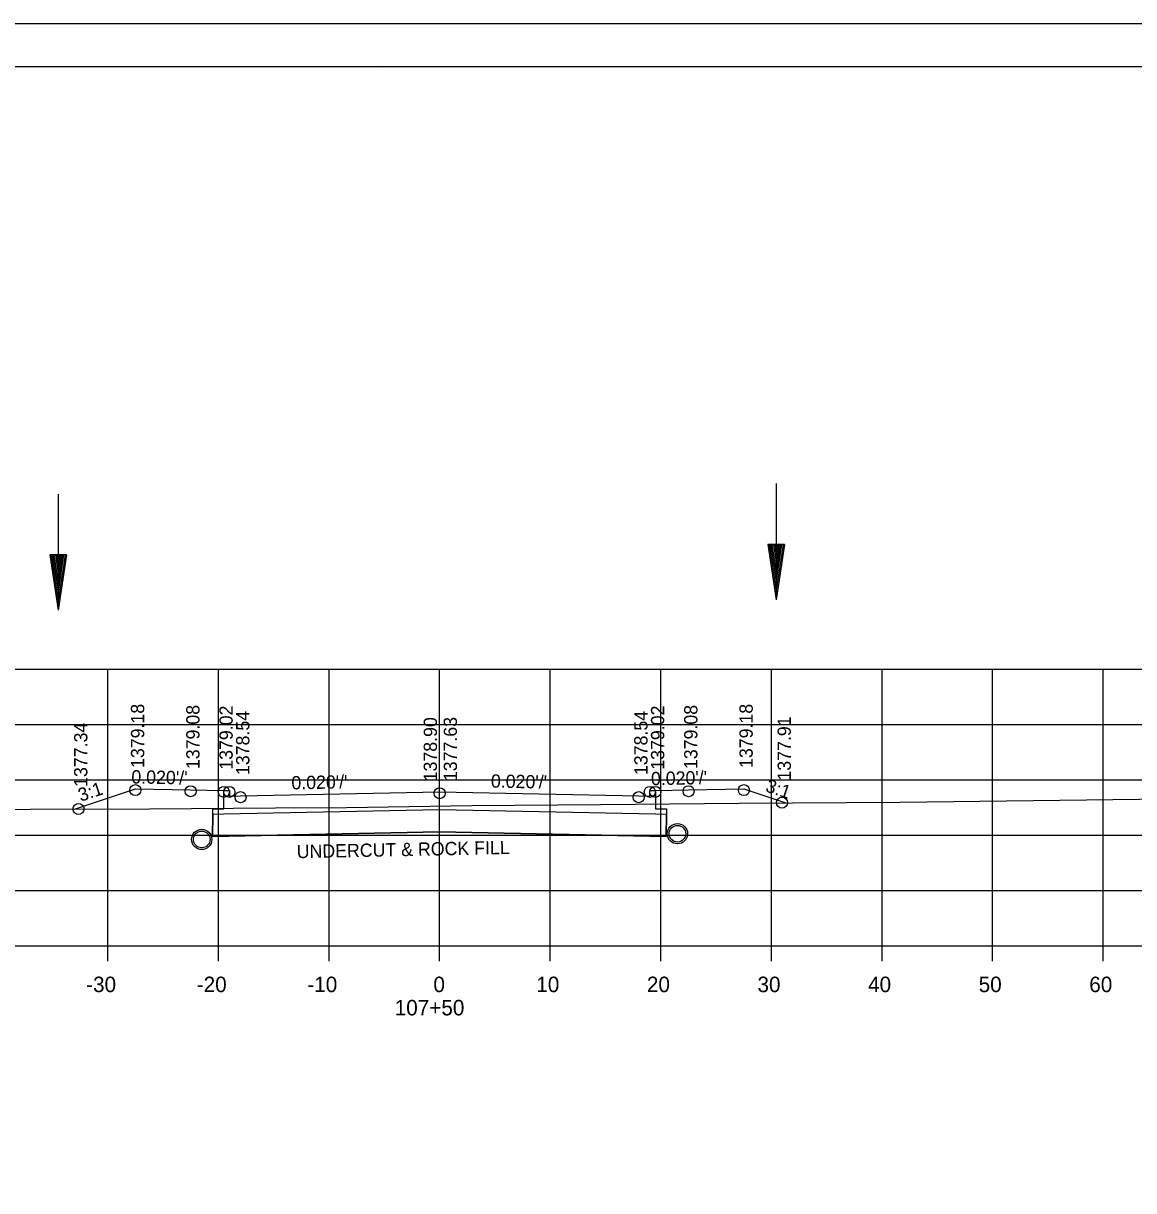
# Model space of a CAD drawing. Extents: x 1374311 to 1383814, y 384102 to 406278.
# Drawn here: x 1382683.2 to 1382783.6, y 386080.4 to 386185.9 of the extents above; entities that cross this region are included whole.
import ezdxf

# ---------------------------------------------------------------- set-up
doc = ezdxf.new("R2010")
doc.units = 0
for name, color, linetype in [('R_Axis', 7, 'Continuous'), ('R_Axis Annot', 7, 'Continuous'), ('R_Border', 7, 'Continuous'), ('R_Draft', 7, 'Continuous'), ('R_Exist Surface', 7, 'Continuous'), ('R_Fin Surface', 7, 'Continuous'), ('R_Grid', 7, 'Continuous'), ('R_No Plot', 7, 'Continuous'), ('R_Water', 7, 'Continuous'), ('R_Xsect Elev', 7, 'Continuous'), ('R_Xsect Slope', 7, 'Continuous')]:
    doc.layers.add(name, color=color, linetype=linetype)

msp = doc.modelspace()

# ---------------------------------------------------------------- linework, layer by layer
at = {"layer": 'R_Axis'}
for p, q in [((1382580.86, 386102.56), (1382860.86, 386102.56)), ((1382690.86, 386101.16), (1382690.86, 386102.56)), ((1382700.86, 386101.16), (1382700.86, 386102.56)), ((1382710.86, 386101.16), (1382710.86, 386102.56)), ((1382720.86, 386101.16), (1382720.86, 386102.56)), ((1382730.86, 386101.16), (1382730.86, 386102.56)), ((1382740.86, 386101.16), (1382740.86, 386102.56)), ((1382750.86, 386101.16), (1382750.86, 386102.56)), ((1382760.86, 386101.16), (1382760.86, 386102.56)), ((1382770.86, 386101.16), (1382770.86, 386102.56)), ((1382780.86, 386101.16), (1382780.86, 386102.56))]:
    msp.add_line(p, q, dxfattribs=at)
at = {"layer": 'R_Border'}
for p, q in [((1382562.86, 386182.02), (1382879.04, 386182.02)), ((1382715.38, 386181.76), (1382715.38, 386181.76)), ((1382715.38, 386181.76), (1382715.38, 386181.76))]:
    msp.add_line(p, q, dxfattribs=at)
at = {"layer": 'R_Draft'}
for p, q in [((1382685.61, 386137.87), (1382686.36, 386132.87)), ((1382687.11, 386137.87), (1382685.61, 386137.87)), ((1382685.74, 386137.87), (1382686.36, 386133.7)), ((1382685.86, 386137.87), (1382686.36, 386134.56)), ((1382685.99, 386137.87), (1382686.36, 386135.39)), ((1382686.12, 386137.87), (1382686.36, 386136.24)), ((1382686.24, 386137.87), (1382686.36, 386137.08)), ((1382687.11, 386137.87), (1382686.36, 386132.87)), ((1382686.6, 386137.87), (1382686.36, 386136.24)), ((1382686.86, 386137.87), (1382686.36, 386134.56)), ((1382686.99, 386137.87), (1382686.36, 386133.7)), ((1382686.73, 386137.87), (1382686.36, 386135.39)), ((1382686.48, 386137.87), (1382686.36, 386137.08)), ((1382750.53, 386138.82), (1382751.28, 386133.82)), ((1382752.03, 386138.82), (1382750.53, 386138.82)), ((1382750.66, 386138.82), (1382751.28, 386134.66)), ((1382750.78, 386138.82), (1382751.28, 386135.52)), ((1382750.91, 386138.82), (1382751.28, 386136.35)), ((1382751.04, 386138.82), (1382751.28, 386137.2)), ((1382751.16, 386138.82), (1382751.28, 386138.03)), ((1382752.03, 386138.82), (1382751.28, 386133.82)), ((1382751.52, 386138.82), (1382751.28, 386137.2)), ((1382751.78, 386138.82), (1382751.28, 386135.52)), ((1382751.91, 386138.82), (1382751.28, 386134.66)), ((1382751.65, 386138.82), (1382751.28, 386136.35)), ((1382751.4, 386138.82), (1382751.28, 386138.03))]:
    msp.add_line(p, q, dxfattribs=at)
at = {"layer": 'R_Exist Surface'}
msp.add_lwpolyline([(1382675.88, 386114.84), (1382683.87, 386114.89), (1382694.64, 386114.93), (1382706.02, 386115.03), (1382712.43, 386115.05), (1382723.76, 386115.24), (1382735.42, 386115.32), (1382747.94, 386115.45), (1382762.5, 386115.54), (1382786.54, 386115.84), (1382792.3, 386115.92), (1382796.58, 386115.93), (1382830.96, 386116.57), (1382841.19, 386116.91), (1382852.84, 386117.2), (1382860.86, 386117.23)], dxfattribs=at)
for centre in [(1382742.36, 386112.68), (1382699.35, 386112.16)]:
    msp.add_circle(centre, 0.917, dxfattribs=at)
at = {"layer": 'R_Fin Surface'}
msp.add_line((1382700.35, 386114.43), (1382700.31, 386112.43), dxfattribs=at)
for points in [[(1382687.85, 386114.91), (1382693.35, 386116.74), (1382698.35, 386116.64), (1382701.35, 386116.58), (1382701.85, 386116.58), (1382701.86, 386116.08), (1382702.86, 386116.1), (1382720.86, 386116.46), (1382738.86, 386116.1), (1382739.86, 386116.08), (1382739.87, 386116.58), (1382740.37, 386116.58), (1382743.37, 386116.64), (1382748.37, 386116.74), (1382752.16, 386115.48)], [(1382740.37, 386116.46), (1382740.38, 386114.93), (1382741.38, 386114.93), (1382741.37, 386114.43), (1382740.37, 386114.45), (1382720.86, 386114.84), (1382701.35, 386114.45), (1382700.35, 386114.43), (1382700.36, 386114.93), (1382701.36, 386114.93), (1382701.35, 386116.46)], [(1382741.37, 386114.43), (1382740.37, 386114.45), (1382720.86, 386114.84), (1382701.35, 386114.45), (1382700.35, 386114.43)], [(1382741.37, 386114.43), (1382741.33, 386112.43), (1382720.86, 386112.84), (1382700.31, 386112.43), (1382700.35, 386114.43)], [(1382700.31, 386112.43), (1382720.86, 386112.84), (1382741.33, 386112.43), (1382741.37, 386114.43)]]:
    msp.add_lwpolyline(points, dxfattribs=at)
at = {"layer": 'R_Grid'}
for p, q in [((1382580.86, 386127.56), (1382860.86, 386127.56)), ((1382690.86, 386102.56), (1382690.86, 386127.56)), ((1382700.86, 386102.56), (1382700.86, 386127.56)), ((1382710.86, 386102.56), (1382710.86, 386127.56)), ((1382720.86, 386102.56), (1382720.86, 386127.56)), ((1382730.86, 386102.56), (1382730.86, 386127.56)), ((1382740.86, 386102.56), (1382740.86, 386127.56)), ((1382750.86, 386102.56), (1382750.86, 386127.56)), ((1382760.86, 386102.56), (1382760.86, 386127.56)), ((1382770.86, 386102.56), (1382770.86, 386127.56)), ((1382780.86, 386102.56), (1382780.86, 386127.56)), ((1382580.86, 386122.56), (1382860.86, 386122.56)), ((1382580.86, 386117.56), (1382860.86, 386117.56)), ((1382580.86, 386112.56), (1382860.86, 386112.56)), ((1382580.86, 386107.56), (1382860.86, 386107.56)), ((1382580.86, 386102.56), (1382860.86, 386102.56))]:
    msp.add_line(p, q, dxfattribs=at)
at = {"layer": 'R_No Plot'}
msp.add_line((1382550.46, 386185.92), (1382883.79, 386185.92), dxfattribs=at)
for points in [[(1382550.45, 386185.92), (1382883.79, 386185.92), (1382883.79, 385972.58), (1382550.45, 385972.58)], [(1382796.78, 386182.02), (1382796.78, 386172.14), (1382832.51, 386172.14), (1382832.51, 386169.22), (1382855.71, 386169.22), (1382855.71, 386146.01), (1382879.04, 386146.01), (1382879.04, 385976.56), (1382562.86, 385976.56), (1382562.86, 386182.02)]]:
    msp.add_lwpolyline(points, close=True, dxfattribs=at)
for centre in [(1382693.35, 386116.62), (1382698.35, 386116.52), (1382701.35, 386116.46), (1382701.85, 386116.46), (1382720.86, 386116.34), (1382739.87, 386116.46), (1382740.37, 386116.46), (1382743.37, 386116.52), (1382748.37, 386116.62), (1382702.86, 386115.98), (1382738.86, 386115.98), (1382751.82, 386115.48), (1382688.21, 386114.91), (1382688.21, 386114.91)]:
    msp.add_circle(centre, 0.5, dxfattribs=at)
at = {"layer": 'R_Water'}
for p, q in [((1382751.28, 386144.33), (1382751.28, 386133.82)), ((1382686.36, 386143.37), (1382686.36, 386132.87))]:
    msp.add_line(p, q, dxfattribs=at)
for centre in [(1382699.35, 386112.16), (1382742.36, 386112.68)]:
    msp.add_circle(centre, 0.75, dxfattribs=at)

# ---------------------------------------------------------------- texts
at = {"layer": 'R_Axis Annot'}
for s, p in [('-30', (1382688.9, 386098.36)), ('-20', (1382698.9, 386098.36)), ('-10', (1382708.9, 386098.36)), ('0', (1382720.3, 386098.36)), ('10', (1382729.6, 386098.36)), ('20', (1382739.6, 386098.36)), ('30', (1382749.6, 386098.36)), ('40', (1382759.6, 386098.36)), ('50', (1382769.6, 386098.36)), ('60', (1382779.6, 386098.36)), ('107+50', (1382716.8, 386096.26))]:
    msp.add_text(s, height=1.4, dxfattribs=at).set_placement(p)
at = {"layer": 'R_Fin Surface'}
msp.add_text('UNDERCUT & ROCK FILL', height=1.2, rotation=1.1458, dxfattribs=at).set_placement((1382707.95, 386110.46))
at = {"layer": 'R_Xsect Elev'}
for s, p in [('1379.18', (1382694.15, 386118.62)), ('1379.08', (1382699.15, 386118.52)), ('1379.02', (1382702.15, 386118.46)), ('1379.02', (1382741.17, 386118.46)), ('1379.08', (1382744.17, 386118.52)), ('1379.18', (1382749.17, 386118.62)), ('1378.54', (1382703.66, 386117.98)), ('1378.90', (1382720.62, 386117.41)), ('1377.63', (1382722.43, 386117.43)), ('1378.54', (1382739.66, 386117.98)), ('1377.91', (1382752.62, 386117.48)), ('1377.34', (1382689.01, 386116.91))]:
    msp.add_text(s, height=1.2, rotation=90, dxfattribs=at).set_placement(p)
at = {"layer": 'R_Xsect Slope'}
for s, rotation, p in [("0.020'/'", 358.8542, (1382692.98, 386117.23)), ("0.020'/'", 1.1458, (1382707.47, 386116.68)), ("0.020'/'", 358.8542, (1382725.49, 386116.85)), ("0.020'/'", 1.1458, (1382739.98, 386117.06)), ('3:1', 18.4349, (1382688.41, 386115.56)), ('3:1', 341.5651, (1382750.25, 386116.52))]:
    msp.add_text(s, height=1.2, rotation=rotation, dxfattribs=at).set_placement(p)

doc.saveas('drawing.dxf')
